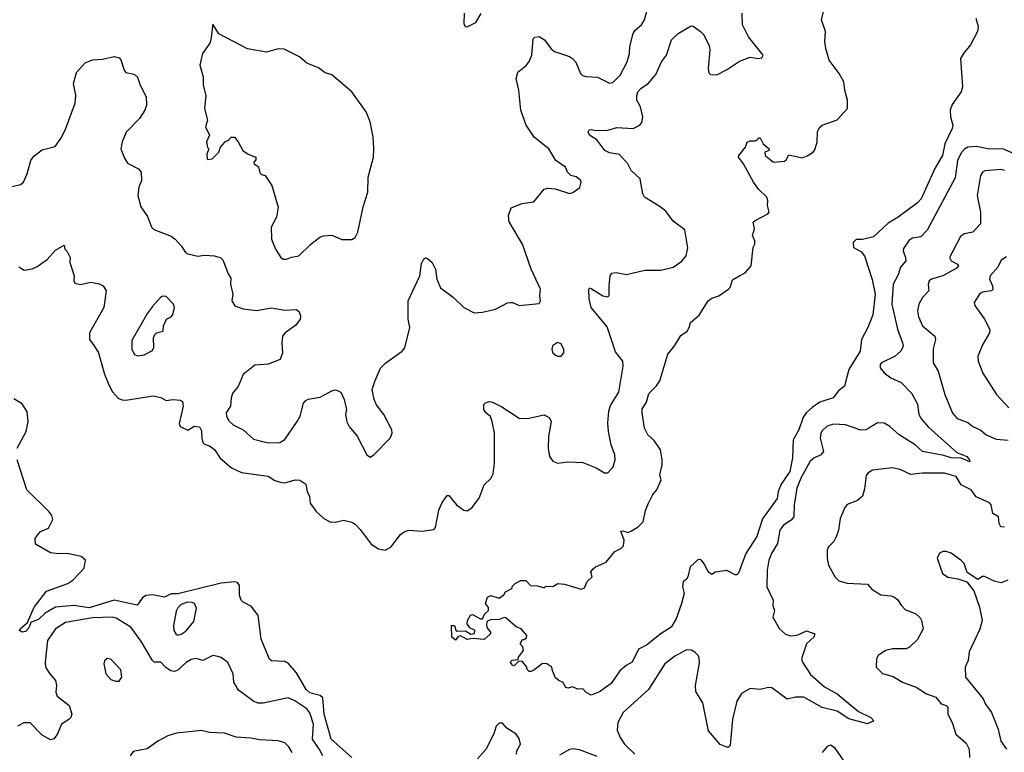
# Model space of a CAD drawing. Extents: x 2220520 to 2384350, y 721165 to 893491.
# Tile 286 of 315: x 2325741 to 2331623, y 866176 to 870556. Entities that reach past the tile are written whole.
import ezdxf

# ---------------------------------------------------------------- set-up
doc = ezdxf.new("R2010")
doc.units = 0

msp = doc.modelspace()

# ---------------------------------------------------------------- linework, layer by layer
at = {"layer": '0CON20XD'}
for points in [[(2325695, 869559.2), (2325745, 869570.8), (2325764.3, 869585.7), (2325786.3, 869633.7), (2325807.1, 869715), (2325825, 869740.8), (2325875, 869778.6), (2325952.1, 869797.9), (2325986.4, 869845), (2326012.1, 869895), (2326073, 870057), (2326077.1, 870105), (2326061.8, 870175), (2326079.8, 870240.2), (2326131.1, 870298.9), (2326175, 870316.5), (2326235, 870320), (2326305, 870335.7), (2326335, 870328), (2326345, 870316.7), (2326364.2, 870254.2), (2326375, 870240), (2326425, 870231.2), (2326445, 870213.3), (2326460.8, 870165), (2326495.6, 870095), (2326498.2, 870045), (2326487.8, 870015), (2326457.5, 869965), (2326377.2, 869882.8), (2326353.1, 869825), (2326345.8, 869785), (2326367.4, 869727.4), (2326385, 869698.8), (2326450, 869665), (2326467.5, 869645), (2326468.8, 869595), (2326452, 869555), (2326447.5, 869505), (2326465, 869437.5), (2326505, 869380), (2326528, 869315), (2326542.5, 869302.5), (2326645, 869262.9), (2326669.2, 869245), (2326705, 869203.8), (2326731.2, 869165), (2326745, 869156.2), (2326805, 869142.5), (2326845, 869149.2), (2326905, 869144), (2326941.7, 869131.7), (2326955, 869120), (2326986.4, 869036.4), (2327001.7, 869011.7), (2327000, 868975), (2327013.8, 868915), (2327008.1, 868875), (2327025.6, 868845.6), (2327075, 868826.7), (2327155, 868818.5), (2327245, 868833.8), (2327325, 868820.5), (2327395, 868823.8), (2327409.7, 868809.7), (2327418.6, 868785), (2327417.1, 868765), (2327390.2, 868729.8), (2327326.2, 868685), (2327311.2, 868665), (2327306, 868625), (2327310.8, 868565), (2327296.2, 868525), (2327225, 868496), (2327145, 868491.2), (2327076, 868435), (2327047, 868363), (2327014.2, 868325), (2327004.2, 868295), (2326999.5, 868245), (2326974.3, 868205), (2326975.7, 868185), (2326993, 868157), (2327016, 868135), (2327075, 868104.4), (2327138.3, 868048.3), (2327225, 868025.7), (2327295, 868027.5), (2327325, 868046.2), (2327398.6, 868155), (2327415.6, 868185), (2327437, 868263), (2327450.3, 868279.7), (2327465, 868288), (2327535, 868300), (2327605, 868336.7), (2327625, 868342.5), (2327639.3, 868339.3), (2327659.3, 868329.3), (2327680, 868285), (2327693.3, 868225), (2327686.7, 868195), (2327695, 868152.5), (2327710, 868125), (2327757, 868067), (2327813.9, 867953.9), (2327835, 867940), (2327855.9, 867954.1), (2327953.3, 868055), (2327966.2, 868085), (2327963.3, 868105), (2327916.4, 868196.4), (2327873, 868253), (2327858.8, 868285), (2327846.7, 868345), (2327865, 868400), (2327896.2, 868473.8), (2327927.5, 868505), (2328025.8, 868574.2), (2328041.2, 868595), (2328072.5, 868715), (2328062.5, 868765), (2328061.1, 868875), (2328131.2, 869025), (2328140.9, 869099.1), (2328155, 869126.7), (2328165, 869133.3), (2328175, 869131.2), (2328204.1, 869104.1), (2328224.4, 869064.4), (2328233.1, 869005), (2328255, 868952.5), (2328332, 868895), (2328394, 868835), (2328456.1, 868803.9), (2328505, 868808), (2328584.2, 868825.8), (2328655, 868862.5), (2328673.9, 868866.1), (2328685.9, 868865.9), (2328725, 868846.7), (2328845, 868860), (2328852.5, 868875), (2328847.5, 868905), (2328851.2, 868945), (2328795.9, 869064.1), (2328744.4, 869215), (2328665, 869346.7), (2328660.8, 869385), (2328677.7, 869432.3), (2328742.4, 869457.6), (2328812.7, 869467.3), (2328875, 869542.5), (2328895, 869548.8), (2328940, 869545), (2329025, 869517.5), (2329045, 869522.5), (2329087.3, 869552.7), (2329096, 869585), (2329093.3, 869595), (2329065, 869616.7), (2329032.5, 869625), (2329013.3, 869645), (2329002.5, 869675), (2328944.5, 869714.5), (2328902.5, 869785), (2328814.2, 869854.3), (2328766.5, 869926.5), (2328734.5, 870015), (2328723.1, 870135), (2328706.7, 870205), (2328716.9, 870243.1), (2328766.7, 870283.3), (2328784, 870306), (2328799.6, 870345), (2328808.5, 870441.5), (2328818.9, 870451.1), (2328845, 870455.6), (2328876.1, 870436.1), (2328915, 870381.4), (2328935, 870365.6), (2329025, 870336.7), (2329044.2, 870325), (2329062.8, 870302.8), (2329091.9, 870235), (2329103.3, 870223.3), (2329125, 870215.6), (2329192, 870212), (2329265, 870175.8), (2329285, 870180), (2329327.5, 870225), (2329369.5, 870305), (2329384.4, 870355), (2329386.2, 870395), (2329405.4, 870474.6), (2329417.3, 870492.7), (2329455.8, 870525), (2329473.1, 870555), (2329496.9, 870645)], [(2327386.1, 867806.1), (2327413.9, 867803.9), (2327450, 867780), (2327458.1, 867735), (2327471.9, 867705), (2327477.1, 867665), (2327512.9, 867615), (2327558, 867575), (2327595.7, 867554.3), (2327625, 867552.9), (2327675, 867564.3), (2327725, 867552), (2327745, 867540), (2327775, 867508.8), (2327839.7, 867419.7), (2327885, 867392), (2327925, 867384), (2327957.6, 867402.4), (2328015, 867478.8), (2328037.5, 867495), (2328065, 867504), (2328145, 867498.8), (2328215, 867507.5), (2328225, 867520), (2328245, 867623.3), (2328265, 867670), (2328295, 867712.5), (2328305, 867712.5), (2328351.2, 867655), (2328395, 867623.3), (2328415, 867620), (2328442.7, 867637.3), (2328486.7, 867695), (2328516.2, 867775), (2328555, 867813.8), (2328569.3, 867840.7), (2328577.5, 867905), (2328576.5, 868026.5), (2328577.5, 868085), (2328564.4, 868154.4), (2328553, 868183), (2328525, 868206.2), (2328514.3, 868225), (2328513.8, 868255), (2328523.9, 868266.1), (2328545, 868273.3), (2328565, 868270), (2328620.9, 868240.9), (2328725, 868173.1), (2328775, 868171.5), (2328875, 868194), (2328905, 868176.7), (2328916.2, 868155), (2328900, 868065), (2328898.6, 867995), (2328905.8, 867945), (2328925, 867916.2), (2328955.7, 867905.7), (2329015, 867913.6), (2329105, 867908.1), (2329185, 867878), (2329235, 867846.7), (2329255, 867846.7), (2329286.4, 867883.6), (2329297.5, 867925), (2329295.6, 867955), (2329273.8, 868015), (2329258.4, 868095), (2329254.1, 868145), (2329260.3, 868215), (2329270.8, 868249.2), (2329320.8, 868329.2), (2329345.6, 868485), (2329344.4, 868515), (2329300.2, 868570.2), (2329249.8, 868719.8), (2329155, 868836), (2329142.6, 868887.4), (2329141.2, 868945), (2329145, 868952.5), (2329155, 868950), (2329225, 868905.8), (2329255, 868900), (2329263.3, 868906.7), (2329261.5, 868965), (2329268.8, 869025), (2329278.3, 869041.7), (2329305, 869045.7), (2329365, 869033.1), (2329475, 869059.5), (2329571.3, 869058.7), (2329645, 869076), (2329697, 869113), (2329722, 869145), (2329732.3, 869192.3), (2329715, 869300), (2329645, 869351.2), (2329600.7, 869410.7), (2329561.7, 869441.7), (2329474.2, 869494.2), (2329463.8, 869515), (2329447.5, 869605), (2329394, 869655), (2329374, 869695), (2329325, 869750), (2329265, 869760), (2329236.9, 869775), (2329187.7, 869837.7), (2329144.4, 869865), (2329136, 869885), (2329143.1, 869896.9), (2329155, 869900), (2329185, 869894.3), (2329255, 869895.7), (2329307.7, 869912.3), (2329405, 869905.6), (2329445.7, 869925), (2329457.6, 869942.4), (2329463.6, 869975), (2329448.9, 870035), (2329428.1, 870075), (2329427.1, 870102.9), (2329434.2, 870125), (2329451.2, 870145), (2329495.5, 870174.5), (2329542.1, 870227.9), (2329575.8, 870305), (2329604.2, 870345), (2329635, 870436), (2329675, 870473.3), (2329739.2, 870510.8), (2329755, 870518.8), (2329765, 870516.7), (2329808.8, 870485), (2329827.5, 870465), (2329858.9, 870398.9), (2329863.1, 870375), (2329853.6, 870263.6), (2329858.3, 870238.3), (2329868.3, 870228.3), (2329905, 870227.1), (2329963.1, 870256.9), (2330040.9, 870309.1), (2330105, 870332.5), (2330156.1, 870323.9), (2330175, 870327.5), (2330183.3, 870345), (2330094.1, 870454.1), (2330059.6, 870525), (2330056.9, 870595)], [(2331452, 870565), (2331465.8, 870515.8), (2331463.3, 870485), (2331420.8, 870405), (2331378.6, 870355), (2331361.9, 870325), (2331372.5, 870155), (2331364.7, 870125.3), (2331311.4, 870048.6), (2331299.4, 870015), (2331301.9, 869975), (2331316.2, 869925), (2331311.2, 869905), (2331267.1, 869815), (2331254, 869745), (2331209.4, 869670.6), (2331152.5, 869542.5), (2331126.5, 869485), (2331105, 869460.5), (2330988.1, 869375), (2330930, 869340), (2330841.8, 869258.2), (2330775, 869241.8), (2330737.7, 869242.3), (2330720, 869225), (2330722.9, 869195), (2330765, 869170.6), (2330787.8, 869145), (2330833.3, 869003.3), (2330850.6, 868915), (2330837.8, 868792.2), (2330807.8, 868715), (2330770.6, 868645), (2330761.1, 868575), (2330693.8, 868465), (2330668.8, 868365), (2330632.3, 868337.7), (2330600, 868295), (2330520.8, 868269.3), (2330475, 868237.5), (2330441.7, 868208.3), (2330420.4, 868179.6), (2330395, 868103.8), (2330362.5, 868045), (2330356.8, 867936.8), (2330341.4, 867855), (2330290.6, 867779.4), (2330271.9, 867735), (2330265, 867694.3), (2330178.5, 867571.5), (2330145, 867466), (2330078.1, 867365), (2330035, 867247.5), (2330025, 867237.5), (2330015, 867237.5), (2329965, 867262.5), (2329895, 867252.5), (2329875, 867239.2), (2329854.5, 867255), (2329832, 867302), (2329815, 867321.1), (2329805, 867328.9), (2329792.1, 867327.9), (2329746.5, 867285), (2329731.9, 867225), (2329725, 867212), (2329704, 867196), (2329701.1, 867165), (2329710.9, 867125), (2329695.3, 867065), (2329662.1, 866975), (2329633.1, 866925), (2329573, 866887), (2329485, 866816.7), (2329437.8, 866792.2), (2329400, 866715), (2329364.5, 866695.5), (2329327, 866663), (2329275, 866588.1), (2329205, 866538.6), (2329155, 866518), (2329125, 866533.3), (2329105, 866556.7), (2329073.6, 866553.6), (2329045, 866567.5), (2329015, 866560), (2329004, 866564), (2328986.4, 866596.4), (2328963, 866603), (2328941.7, 866621.7), (2328923, 866663), (2328920, 866685), (2328890, 866705), (2328865, 866706.7), (2328810, 866665), (2328795, 866660), (2328785, 866660), (2328771.7, 866671.7), (2328770, 866685), (2328741.7, 866721.7), (2328721.7, 866718.3), (2328695, 866692.5), (2328685, 866697.5), (2328673, 866713), (2328675, 866720), (2328683, 866727), (2328718.3, 866731.7), (2328720, 866745), (2328750, 866785), (2328747, 866807), (2328730, 866825), (2328745, 866850), (2328755, 866850), (2328768.3, 866861.7), (2328770, 866875), (2328737.5, 866915), (2328707, 866927), (2328645, 866980), (2328635, 866982.5), (2328605, 866970), (2328552.5, 866967.5), (2328532.5, 866957.5), (2328529.2, 866935), (2328535.8, 866915.8), (2328554, 866895), (2328553.8, 866885), (2328515, 866850), (2328445, 866857.5), (2328415, 866850), (2328375, 866873.3), (2328361.2, 866868.8), (2328345, 866847.5), (2328323.3, 866865), (2328320, 866935), (2328337.5, 866935), (2328346.4, 866906.4), (2328355, 866900), (2328405, 866902.5), (2328435, 866882.5), (2328455, 866887.5), (2328462.5, 866905), (2328430.7, 866920.7), (2328413.6, 866943.6), (2328416.2, 866965), (2328433.3, 866996.7), (2328445, 867000), (2328494.1, 866974.1), (2328506.1, 866973.9), (2328517.7, 867002.3), (2328542.5, 867025), (2328541.7, 867041.7), (2328523.3, 867065), (2328536.1, 867103.9), (2328555, 867113.3), (2328605, 867097.5), (2328633, 867117), (2328643.6, 867136.4), (2328680, 867155), (2328685, 867170), (2328700, 867185), (2328735, 867202.5), (2328765, 867202.5), (2328793, 867173), (2328835, 867172.5), (2328875, 867160), (2328885, 867170), (2328925, 867167.5), (2328955, 867186.2), (2328995, 867182.5), (2329095, 867152.5), (2329115, 867160), (2329131.7, 867198.3), (2329160, 867225), (2329152.5, 867255), (2329167, 867273), (2329180, 867285), (2329245, 867312.5), (2329293.3, 867375), (2329334.1, 867395.9), (2329348.8, 867411.2), (2329352.5, 867445), (2329331.7, 867498.3), (2329345, 867501.2), (2329375, 867490), (2329395, 867500), (2329435.6, 867524.4), (2329466, 867555), (2329478.8, 867621.2), (2329495, 867662.5), (2329522.7, 867717.3), (2329547.5, 867745), (2329573.3, 867805), (2329564.2, 867835), (2329578, 867895), (2329578.8, 867925), (2329568.8, 867985), (2329530.3, 868040.3), (2329492.5, 868075), (2329472.5, 868115), (2329458.8, 868205), (2329460.5, 868229.5), (2329485, 868270), (2329499.3, 868320.7), (2329545, 868366.7), (2329565, 868397.5), (2329613.7, 868556.3), (2329655, 868608.8), (2329691.2, 868668.8), (2329728.8, 868695), (2329741.2, 868715), (2329748.8, 868745), (2329800.5, 868789.5), (2329854.2, 868875), (2329875, 868890.6), (2329918, 868905), (2329974.5, 868945.5), (2329984.3, 868955.7), (2329999.4, 869000.6), (2330037, 869023), (2330075, 869043.3), (2330110, 869085), (2330123.3, 869195), (2330132.5, 869215), (2330132.5, 869235), (2330118.8, 869265), (2330130, 869305), (2330123.3, 869345), (2330133.9, 869356.1), (2330210, 869395), (2330217.5, 869405), (2330208.8, 869445), (2330211.2, 869475), (2330204, 869495), (2330153.8, 869543.8), (2330124.6, 869584.6), (2330065.6, 869695), (2330035, 869733.3), (2330036.2, 869745), (2330076.1, 869793.9), (2330087, 869823), (2330105, 869832.5), (2330135, 869832.5), (2330150, 869840), (2330155, 869850), (2330165, 869850), (2330182.5, 869815), (2330217.5, 869785), (2330216.1, 869773.9), (2330192.5, 869765), (2330193.8, 869745), (2330245, 869703.8), (2330309.5, 869710.5), (2330320.7, 869719.3), (2330335, 869747.5), (2330415, 869731.2), (2330445, 869742), (2330482, 869765), (2330491.7, 869778.3), (2330504.5, 869825), (2330506.7, 869885), (2330518, 869912), (2330535, 869925.6), (2330625, 869957.1), (2330685.5, 870025), (2330686.2, 870075), (2330669.6, 870135), (2330663.8, 870183.8), (2330635.6, 870235), (2330575.8, 870315), (2330555.8, 870384.2), (2330550.6, 870425), (2330555.7, 870485.7), (2330530, 870555), (2330542.5, 870605)], [(2328396.2, 870595), (2328393.9, 870533.9), (2328402.5, 870515), (2328415, 870513.3)], [(2328415, 870513.3), (2328465, 870540), (2328497.6, 870592.4)], [(2327335, 869124.3), (2327365, 869136.9), (2327408.8, 869145), (2327478.3, 869211.7), (2327534.5, 869255.5), (2327555, 869264.3), (2327605, 869267.5), (2327665, 869241.2), (2327725, 869241.2), (2327745, 869253.3), (2327760, 869285), (2327793.4, 869436.6), (2327821.2, 869525), (2327822.9, 869615), (2327854.3, 869735), (2327856.9, 869785), (2327852.5, 869855), (2327835.5, 869945.5), (2327810, 870005), (2327724.6, 870124.6), (2327605, 870226), (2327565, 870237.5), (2327525, 870269.2), (2327456.7, 870296.7), (2327413.3, 870335), (2327380.8, 870350.8), (2327320.7, 870380.7), (2327285, 870381.2), (2327215, 870362.2), (2327101.3, 870381.3), (2326931.2, 870471.2), (2326895, 870530), (2326883.3, 870435), (2326876.7, 870415), (2326833.3, 870355), (2326816.4, 870283.6), (2326836.2, 870215), (2326837.5, 870165), (2326853.6, 870103.6), (2326844, 870025), (2326863.8, 869955), (2326851.2, 869915), (2326874, 869865), (2326857.5, 869825), (2326863, 869793), (2326870, 869785), (2326858.3, 869751.7), (2326860, 869725), (2326865, 869720), (2326890, 869725), (2326930, 869765), (2326940, 869795), (2326967.5, 869825), (2326987.5, 869835), (2327005, 869853.3), (2327023.6, 869853.6), (2327046.7, 869825), (2327073.8, 869775), (2327105, 869752), (2327152.5, 869735), (2327151.7, 869718.3), (2327140, 869705), (2327142.5, 869695), (2327167, 869677), (2327175, 869640), (2327185, 869630), (2327207.5, 869625), (2327247.5, 869565), (2327286, 869435), (2327276, 869375), (2327243.6, 869316.4), (2327246, 869245), (2327270, 869185), (2327300, 869135), (2327315, 869124.3), (2327335, 869124.3)], [(2331717.8, 869737.8), (2331615, 869783.6), (2331535, 869782.5), (2331455, 869797.9), (2331405, 869794), (2331385, 869782.3), (2331365, 869759.5), (2331344.2, 869715), (2331328.8, 869611.2), (2331162.7, 869297.3), (2331125, 869257.5), (2331075, 869249.4), (2331055, 869238.1), (2331021.5, 869188.5), (2331019.1, 869175), (2331033.5, 869135), (2331034.4, 869115), (2331003.4, 869076.6), (2330989.6, 869030.4), (2330959.2, 868975), (2330950.6, 868855), (2330985.3, 868705.3), (2331015.3, 868625.3), (2331018.8, 868605), (2331004.5, 868575), (2330970.6, 868545), (2330890, 868505), (2330880.8, 868495), (2330880.8, 868475), (2330904.2, 868445), (2330944.2, 868415), (2331006.2, 868386.2), (2331070.9, 868320.9), (2331105, 868256.7), (2331112.9, 868195), (2331128.3, 868168.3), (2331170.3, 868120.3), (2331339.6, 867969.6), (2331399.4, 867945), (2331415.5, 867925), (2331416.3, 867913.7), (2331365, 867934.7), (2331305, 867936.8), (2331261, 867951), (2331135, 867974.2), (2331090, 868015), (2330995.2, 868075.2), (2330938.9, 868125), (2330905, 868143.6), (2330865, 868146.2), (2330814.4, 868114.4), (2330795, 868104.8), (2330765, 868103), (2330675, 868134.5), (2330602.2, 868137.8), (2330564.5, 868125.5), (2330535, 868098), (2330526.6, 868083.4), (2330522.5, 868055), (2330542.7, 867975), (2330526.9, 867955), (2330485, 867935.4), (2330462.9, 867917.1), (2330406.4, 867815), (2330383.4, 867755), (2330367.1, 867655), (2330365.6, 867585), (2330350.6, 867565), (2330304.8, 867535.2), (2330282.1, 867505), (2330267.1, 867425), (2330231.8, 867365), (2330216.7, 867325), (2330205.6, 867265), (2330204.2, 867165), (2330241.2, 867085), (2330240, 867055), (2330250, 867025), (2330240, 866985), (2330280, 866915), (2330315, 866883.3), (2330345, 866871.8), (2330385, 866877.5), (2330441.7, 866901.7), (2330491.2, 866885), (2330485.7, 866865), (2330441.5, 866825), (2330412.2, 866735), (2330417.8, 866715), (2330465, 866641.1), (2330547.8, 866567.8), (2330625, 866525.4), (2330751.2, 866421.2), (2330826.2, 866385), (2330842.5, 866365), (2330805, 866346.7), (2330695, 866376.7), (2330625, 866422.8), (2330534.8, 866444.8), (2330425, 866505.3), (2330374.6, 866505.4), (2330325, 866494.4), (2330235, 866561.9), (2330215, 866564.4), (2330165, 866551.9), (2330105, 866558.1), (2330052.4, 866527.6), (2330025, 866482), (2329999.2, 866375), (2329985, 866217.5), (2329975, 866206.7), (2329965, 866206.7), (2329925, 866223.3), (2329856, 866305), (2329821.3, 866471.3), (2329780, 866540), (2329777.8, 866575), (2329801.3, 866711.3), (2329800.3, 866740.3), (2329794.2, 866755), (2329774.4, 866774.4), (2329755, 866786), (2329725, 866788), (2329655, 866751.9), (2329594.3, 866705), (2329497.4, 866552.6), (2329346, 866415), (2329313.8, 866355), (2329309.7, 866309.7), (2329328.1, 866265), (2329353.5, 866225), (2329415.7, 866165)], [(2331625, 869654.2), (2331605, 869661.5), (2331506.5, 869653.5), (2331492, 869645), (2331480, 869625), (2331460, 869505), (2331480, 869405), (2331480, 869335), (2331435, 869286), (2331385, 869275.8), (2331360.6, 869259.4), (2331295.6, 869135), (2331305.8, 869115), (2331343.3, 869095), (2331350, 869085), (2331335, 869068), (2331255.3, 869024.7), (2331187.5, 869005), (2331174.5, 868995.5), (2331168.9, 868975), (2331171.8, 868935), (2331133.5, 868895), (2331111.8, 868855), (2331104.6, 868815), (2331110.2, 868780.2), (2331133.5, 868725), (2331207.8, 868665), (2331210.9, 868645), (2331198.7, 868588.7), (2331198.1, 868505), (2331228.1, 868455), (2331268.5, 868315), (2331313.2, 868203.2), (2331341.2, 868171.2), (2331405, 868147.8), (2331435, 868124.4), (2331482.1, 868102.1), (2331515, 868074.3), (2331575, 868048.9), (2331645, 868042.5)], [(2325735, 869078.8), (2325768.3, 869058.3), (2325815, 869066.2), (2325845, 869081.2), (2325905, 869122.5), (2325955, 869178.8), (2326007.5, 869207.5), (2326010, 869185), (2326025, 869170), (2326043.3, 869135), (2326041.2, 869105), (2326066, 869025), (2326063.8, 868995), (2326070.5, 868980.5), (2326104, 868974), (2326165, 868986.7), (2326215, 868978), (2326238.8, 868965), (2326256.7, 868935), (2326244, 868835), (2326157.8, 868685), (2326157.8, 868645), (2326186, 868606), (2326211.8, 868565), (2326246.9, 868436.9), (2326273.4, 868373.4), (2326295, 868332), (2326331.1, 868291.1), (2326352.6, 868282.6), (2326375, 868282.5), (2326538.1, 868308.1), (2326585, 868296.7), (2326615, 868280), (2326655, 868286.2), (2326701.7, 868281.7), (2326713.6, 868273.6), (2326718, 868245), (2326693, 868143), (2326700, 868125), (2326745, 868102.5), (2326783.1, 868126.9), (2326815, 868121.4), (2326827.9, 868097.9), (2326828.2, 868055), (2326835, 868028.8), (2326845, 868018), (2326875, 868009.2), (2326905, 867987.1), (2326938.5, 867935), (2327007, 867877), (2327065, 867849.6), (2327225, 867826.5), (2327265, 867802.2), (2327305, 867788.9), (2327325, 867786.9), (2327386.1, 867806.1)], [(2331635, 869137.5), (2331605, 869118.8), (2331583.3, 869076.7), (2331538.1, 869025), (2331534.5, 869005), (2331552.5, 868965), (2331555, 868943.3), (2331545.4, 868934.6), (2331493.6, 868926.4), (2331473.8, 868916.2), (2331443.8, 868865), (2331447.7, 868847.7), (2331505.5, 868765.5), (2331535.8, 868705), (2331534.2, 868685), (2331493.3, 868613.3), (2331464.2, 868545), (2331465.8, 868515), (2331493.7, 868443.7), (2331575.5, 868315.5), (2331650, 868235)], [(2326445, 868546), (2326485, 868552), (2326535, 868577.5), (2326543, 868597), (2326541.2, 868655), (2326548.8, 868675), (2326557.5, 868685), (2326597.5, 868695), (2326600, 868725), (2326617.5, 868765), (2326645, 868780), (2326656.4, 868793.6), (2326666.7, 868835), (2326660, 868855), (2326615, 868900.8), (2326595, 868902.5), (2326582, 868895), (2326535, 868842.5), (2326505, 868802), (2326411.2, 868638.8), (2326410, 868585), (2326426.7, 868555), (2326445, 868546)], [(2328975, 868543.8), (2328991.2, 868565), (2328992, 868585), (2328975, 868617.5), (2328953.6, 868626.4), (2328924.2, 868605.8), (2328920, 868585), (2328926.7, 868565), (2328941.2, 868551.2), (2328955, 868544), (2328975, 868543.8)], [(2325725.4, 867995), (2325780, 868095), (2325790.7, 868155), (2325785, 868211.2), (2325755, 868260), (2325705, 868290)], [(2327725, 866144.6), (2327601.6, 866255), (2327559.8, 866405), (2327552.4, 866502.4), (2327535.2, 866515.2), (2327475, 866531.8), (2327452.4, 866552.4), (2327395, 866652.3), (2327345, 866710), (2327325, 866720), (2327245, 866723.1), (2327232.9, 866732.9), (2327182.5, 866852.5), (2327165.3, 866995), (2327125, 867048.9), (2327075, 867073.1), (2327063.3, 867085), (2327053.1, 867115), (2327054.1, 867174.1), (2327041.7, 867191.7), (2327025, 867195.8), (2326945, 867187), (2326685, 867123.2), (2326645, 867124.3), (2326606, 867104), (2326535, 867117.7), (2326495, 867114.7), (2326475, 867100.4), (2326443.4, 867056.6), (2326305.3, 867085.2), (2326155, 867040.4), (2326065, 867053.5), (2325955, 867043.2), (2325892.8, 867007.2), (2325855, 866972.1), (2325807, 866953), (2325795, 866920), (2325775, 866898.8), (2325755, 866894), (2325740, 866905), (2325743.3, 866915), (2325788.3, 866951.7), (2325827.8, 867045), (2325900.8, 867139.2), (2326028, 867185), (2326057.5, 867205), (2326126.4, 867276.4), (2326133.3, 867325), (2326107.7, 867347.7), (2326025, 867364), (2325975, 867362), (2325925, 867368.8), (2325835, 867420), (2325833.3, 867455), (2325846.7, 867475), (2325865, 867496.2), (2325912.7, 867517.3), (2325938.8, 867568.8), (2325932.9, 867592.9), (2325915.7, 867615), (2325783.3, 867745), (2325725.4, 867925)], [(2331625, 867522.5), (2331602.3, 867525), (2331592.9, 867545), (2331588, 867585), (2331553.4, 867603.4), (2331543.6, 867655), (2331535, 867668.5), (2331455, 867702.9), (2331424.6, 867745), (2331365.1, 867775.1), (2331334.7, 867824.7), (2331265.3, 867845.3), (2331135, 867845.6), (2331065, 867838), (2331005, 867864.2), (2330955, 867876.7), (2330836.1, 867863.9), (2330807.5, 867845), (2330798.3, 867831.7), (2330787.7, 867752.3), (2330775, 867706.7), (2330745, 867681.2), (2330685, 867658.8), (2330670.8, 867639.2)], [(2330670.8, 867639.2), (2330642.5, 867575), (2330632.5, 867505), (2330619.2, 867465), (2330604.3, 867435.7), (2330572, 867405), (2330564.2, 867385), (2330564.4, 867334.4), (2330572.5, 867295), (2330612.4, 867222.4), (2330635, 867200.8), (2330685, 867187.5), (2330805, 867182), (2330832.2, 867152.2), (2330885, 867118.1), (2330945, 867112.5), (2330963.3, 867105), (2330985, 867090), (2331005.9, 867055.9), (2331030.7, 867030.7), (2331093.6, 867003.6), (2331120.5, 866980.5), (2331128.8, 866965), (2331137.5, 866915), (2331105, 866850), (2331055.8, 866804.2), (2331035.7, 866794.3), (2330955, 866794), (2330915, 866784), (2330883.3, 866765), (2330870, 866755), (2330860, 866735), (2330857.5, 866685), (2330895, 866648), (2330958.9, 866628.9), (2331013.8, 866595), (2331096.4, 866566.4), (2331158.6, 866525), (2331213.3, 866505), (2331245, 866465.6), (2331275, 866456.2), (2331285.6, 866445), (2331285.7, 866405), (2331311.9, 866355), (2331334.2, 866285), (2331395, 866231.2), (2331413.8, 866195), (2331414.2, 866145)], [(2331644.3, 867205.7), (2331605, 867188.8), (2331568.3, 867198.3), (2331505, 867227.5), (2331493, 867227), (2331465, 867210), (2331401.7, 867251.7), (2331382.5, 867305), (2331362.5, 867325), (2331305, 867366.7), (2331275, 867376.7), (2331255, 867376.7), (2331235, 867367.5), (2331222.7, 867337.3), (2331254.2, 867245), (2331285, 867224.2), (2331345, 867213.8), (2331400, 867195), (2331440.8, 867140.8), (2331474.3, 867045), (2331490.6, 866965), (2331477, 866913), (2331412.1, 866777.9), (2331406.9, 866725), (2331389.2, 866685), (2331390.8, 866625), (2331495.8, 866495.8), (2331510, 866465), (2331547.1, 866415), (2331585.5, 866315.5), (2331602.4, 866242.4), (2331635.8, 866195)], [(2326685, 866876.2), (2326705, 866883.3), (2326735, 866903.3), (2326782.1, 866957.9), (2326797.9, 867037.9), (2326785.7, 867065), (2326771.4, 867071.4), (2326743.3, 867073.3), (2326705, 867060), (2326685, 867040.6), (2326675, 867019.5), (2326659.1, 866935), (2326661.2, 866905), (2326675, 866881.2), (2326685, 866876.2)], [(2327551.8, 866155), (2327532.4, 866192.4), (2327489.2, 866255), (2327495.7, 866345), (2327475, 866412.2), (2327456.3, 866436.3), (2327385, 866483.8), (2327345, 866502.5), (2327195, 866470.4), (2327165, 866470.5), (2327139.5, 866479.5), (2327048.3, 866548.3), (2327020, 866595), (2327017.1, 866645), (2326985, 866712.5), (2326945, 866743.3), (2326925, 866750), (2326895, 866754.2), (2326835, 866726), (2326795, 866736.2), (2326765, 866731.2), (2326735, 866713.3), (2326685, 866666.7), (2326665, 866660), (2326644.1, 866664.1), (2326613, 866683), (2326585, 866716.2), (2326545, 866716), (2326535, 866724.2), (2326465, 866843.1), (2326405, 866924.4), (2326317.8, 866977.7), (2326293.5, 866983.5), (2326175, 866979.6), (2326015, 866952.8), (2325955.3, 866914.7), (2325907.1, 866845), (2325892.2, 866715), (2325896.1, 866686.1), (2325920, 866645), (2325955.7, 866605), (2325960.8, 866575), (2325956.4, 866536.4), (2325965, 866512.5), (2326035.8, 866455.8), (2326053.3, 866405), (2326046.7, 866385), (2326035, 866373.3), (2325991.2, 866345), (2325965, 866282.5), (2325945, 866256.7), (2325925, 866250), (2325875, 866278.6), (2325803, 866353), (2325765, 866352.9), (2325727.6, 866332.4)], [(2326315, 866600.8), (2326335, 866601.2), (2326352, 866625), (2326345, 866670), (2326285, 866732.5), (2326263, 866737), (2326247.5, 866722.5), (2326243.3, 866705), (2326256, 866645), (2326285, 866612.5), (2326315, 866600.8)], [(2327367.8, 866175), (2327348.9, 866208.9), (2327325, 866232.5), (2327285, 866245.8), (2327175, 866250.6), (2327121.7, 866261.7), (2327035, 866267.3), (2326965, 866290), (2326874.4, 866294.4), (2326827, 866307), (2326678.3, 866291.7), (2326625, 866274.2), (2326566.6, 866243.4), (2326503, 866197), (2326419.3, 866180.7), (2326401.2, 866155)], [(2328708.5, 866165), (2328710.9, 866185), (2328732.2, 866225), (2328725, 866258.8), (2328705, 866286), (2328650.7, 866320.7), (2328625, 866350), (2328605, 866351.2), (2328587.6, 866332.4), (2328574, 866286), (2328526, 866194), (2328475, 866138.1)], [(2329190.6, 866150.6), (2329085, 866191.9), (2329045, 866196.9), (2329025, 866193.1), (2328965, 866159.2)], [(2330705.9, 866065.9), (2330611.7, 866201.7), (2330585, 866218.8), (2330565, 866211.2), (2330535, 866175.8)]]:
    msp.add_lwpolyline(points, dxfattribs=at)

doc.saveas('drawing.dxf')
